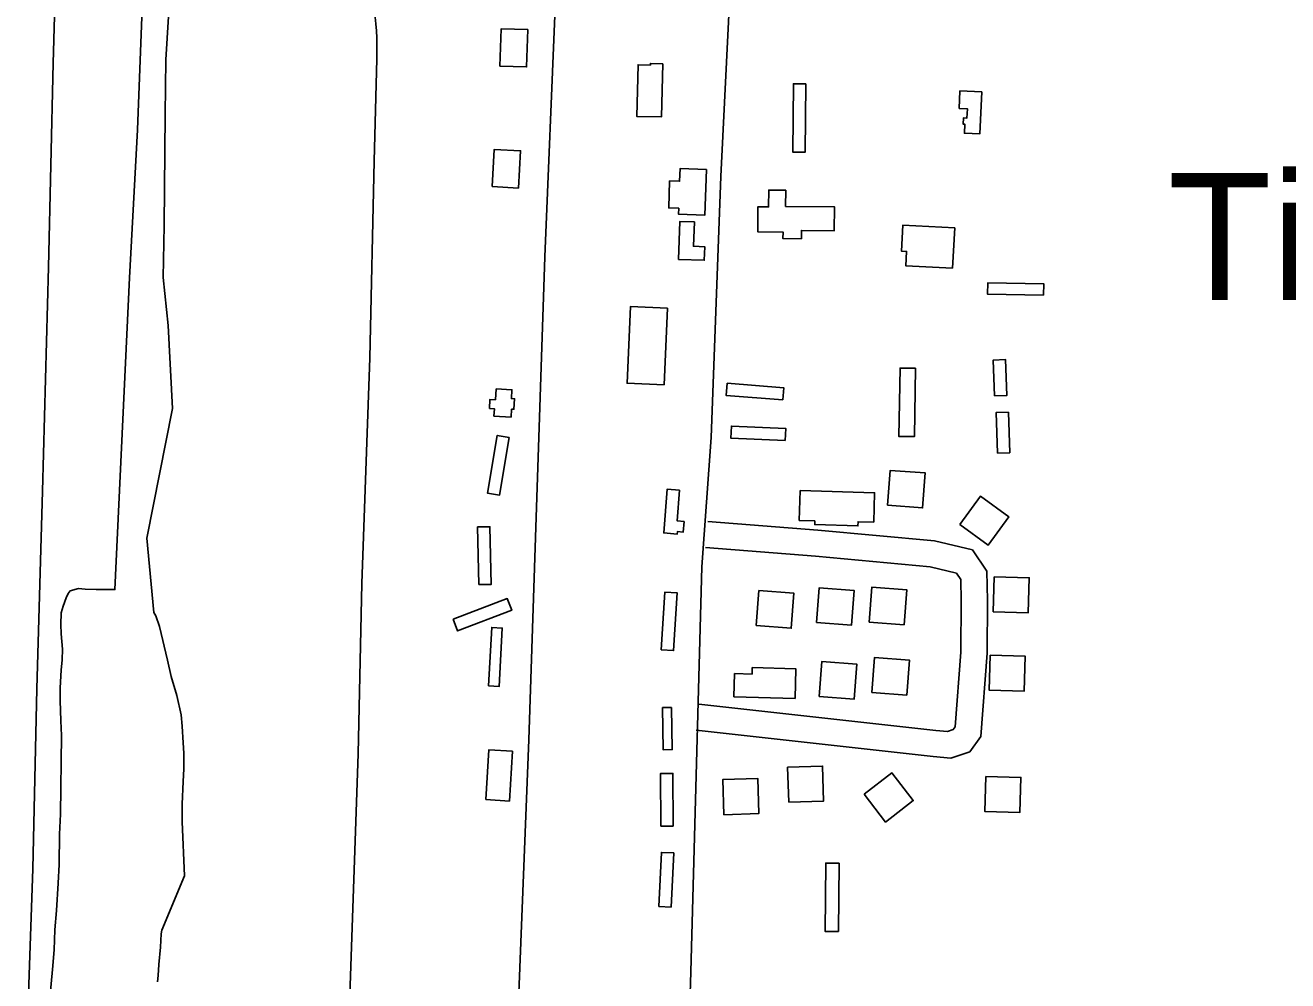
# Model space of a CAD drawing. Extents: x 3508733 to 3546731, y 546897 to 572481.
# Drawn here: x 3529899 to 3531340, y 559192 to 560283 of the extents above; entities that cross this region are included whole.
import ezdxf

# ---------------------------------------------------------------- set-up
doc = ezdxf.new("R2010")
doc.units = 0
for name, color, linetype in [('V-BLDG-OTLN', 7, 'Continuous'), ('V-DTCH-CNTR', 7, 'Continuous'), ('V-ROAD-CNTR', 7, 'Continuous'), ('V-SITE-VEGE', 7, 'Continuous'), ('V-TOPO-GNAM-IDEN', 7, 'Continuous')]:
    doc.layers.add(name, color=color, linetype=linetype)

msp = doc.modelspace()

# ---------------------------------------------------------------- linework, layer by layer
at = {"layer": 'V-BLDG-OTLN'}
for points in [[(3530441.1, 560236.3), (3530442.6, 560278.9), (3530472.9, 560277.9), (3530471.5, 560235.3)], [(3530626.9, 560239), (3530625.5, 560178.2), (3530597.3, 560178.8), (3530598.7, 560237.8), (3530612.8, 560237.4), (3530612.8, 560239.3)], [(3530790.1, 560215.9), (3530789.3, 560137.9), (3530775.3, 560138), (3530776.1, 560216)], [(3530991, 560206.8), (3530988.9, 560158.9), (3530971.2, 560159.6), (3530971.7, 560170), (3530969.8, 560170.1), (3530970.1, 560177), (3530974.2, 560176.9), (3530974.7, 560187.6), (3530965.3, 560188), (3530966.2, 560207.9)], [(3530432.1, 560098.7), (3530434.5, 560141.2), (3530464.7, 560139.5), (3530462.2, 560096.9)], [(3530676.7, 560118.3), (3530675, 560066.1), (3530645, 560067), (3530645.2, 560073.9), (3530633.7, 560074.3), (3530634.7, 560105.1), (3530646.2, 560104.7), (3530646.7, 560119.3)], [(3530767.2, 560076.1), (3530823, 560075.5), (3530822.7, 560048.2), (3530785.3, 560048.6), (3530785.2, 560039.2), (3530764.1, 560039.4), (3530764.2, 560046.8), (3530735.3, 560047.1), (3530735.6, 560075.6), (3530747.7, 560075.5), (3530747.9, 560094.6), (3530767.4, 560094.4)], [(3530644.9, 560015.6), (3530646.5, 560058.9), (3530663, 560058.3), (3530662, 560030.5), (3530674.9, 560030), (3530674.3, 560014.6)], [(3530957.7, 560005.5), (3530904.3, 560008.3), (3530905.2, 560024.7), (3530899.4, 560025), (3530901, 560054.7), (3530960.2, 560051.5)], [(3531061.6, 559974.7), (3530997.7, 559975.7), (3530997.9, 559988.7), (3531061.8, 559987.7)], [(3530632.4, 559959.7), (3530628.5, 559872.4), (3530586.2, 559874.2), (3530590, 559961.6)], [(3531005.7, 559859.7), (3531019.7, 559860.2), (3531018.2, 559901.2), (3531004.2, 559900.6)], [(3530915.4, 559891.2), (3530914.1, 559813.2), (3530896.4, 559813.5), (3530897.8, 559891.5)], [(3530764, 559855.1), (3530765.1, 559869.1), (3530700.5, 559874.1), (3530699.4, 559860.1)], [(3530436.2, 559855.3), (3530436.8, 559867.7), (3530454.7, 559866.8), (3530454.1, 559856.6), (3530457.8, 559856.5), (3530457.1, 559844.4), (3530454.3, 559844.5), (3530453.8, 559835.6), (3530434.2, 559836.6), (3530434.7, 559845.1), (3530429.2, 559845.4), (3530429.7, 559855.6)], [(3531009, 559794.4), (3531023, 559794.8), (3531021.5, 559841.1), (3531007.5, 559840.7)], [(3530451.6, 559812.2), (3530440.4, 559746.3), (3530427, 559748.5), (3530438.1, 559814.5)], [(3530766.7, 559808.6), (3530767.3, 559822.6), (3530705.4, 559825.3), (3530704.8, 559811.3)], [(3530883.6, 559734.8), (3530923.5, 559731.8), (3530926.5, 559771.7), (3530886.6, 559774.7)], [(3530646.1, 559752), (3530643.4, 559716.9), (3530651.2, 559716.2), (3530650.3, 559704.3), (3530643.7, 559704.8), (3530643.5, 559702), (3530628, 559703.2), (3530631.8, 559753.1)], [(3530783.9, 559751.8), (3530868.8, 559749.2), (3530867.8, 559715.6), (3530849.8, 559716.1), (3530849.7, 559711.2), (3530800.4, 559712.7), (3530800.5, 559717), (3530782.8, 559717.6)], [(3530966, 559712.8), (3530998.4, 559689.3), (3531021.9, 559721.7), (3530989.5, 559745.2)], [(3530417, 559644.2), (3530415.6, 559710.1), (3530429.7, 559710.3), (3530431.1, 559644.5)], [(3530802.4, 559600.9), (3530842.3, 559597.8), (3530845.3, 559637.7), (3530805.5, 559640.7)], [(3530862.5, 559601.5), (3530902.4, 559598.5), (3530905.5, 559638.4), (3530865.6, 559641.4)], [(3531005.3, 559653.2), (3531004.2, 559613.2), (3531044.2, 559612.1), (3531045.3, 559652.1)], [(3530387.7, 559604.7), (3530449.4, 559628.3), (3530454.5, 559615), (3530392.8, 559591.4)], [(3530625.2, 559569.8), (3530639.2, 559568.9), (3530643.4, 559634.8), (3530629.4, 559635.7)], [(3530733.7, 559597.5), (3530773.6, 559594.5), (3530776.6, 559634.3), (3530736.7, 559637.4)], [(3530428.2, 559528.7), (3530431.7, 559595.3), (3530443.8, 559594.7), (3530440.3, 559528.1)], [(3530805.6, 559516.6), (3530845.5, 559513.5), (3530848.5, 559553.4), (3530808.6, 559556.5)], [(3530865.6, 559521.1), (3530905.5, 559518.1), (3530908.5, 559558), (3530868.6, 559561)], [(3531000.6, 559563.8), (3530999.5, 559523.8), (3531039.5, 559522.7), (3531040.6, 559562.7)], [(3530777.9, 559514.4), (3530708.2, 559516.3), (3530708.9, 559542.7), (3530728.9, 559542.2), (3530729.1, 559549.5), (3530778.8, 559548.2)], [(3530637.1, 559504.1), (3530637.8, 559456), (3530627.4, 559455.8), (3530626.7, 559503.9)], [(3530425.1, 559398.8), (3530428.5, 559455.7), (3530455.4, 559454.1), (3530452, 559397.2)], [(3530770.7, 559395.8), (3530810.6, 559397.1), (3530809.4, 559437.1), (3530769.4, 559435.8)], [(3530624.7, 559368.5), (3530638.7, 559368.6), (3530638.5, 559428.7), (3530624.5, 559428.7)], [(3530696.7, 559381.6), (3530736.6, 559382.9), (3530735.4, 559422.9), (3530695.4, 559421.6)], [(3530856.8, 559404.9), (3530881.2, 559373.2), (3530912.9, 559397.6), (3530888.5, 559429.3)], [(3530995.8, 559425.2), (3530994.6, 559385.2), (3531034.6, 559384.1), (3531035.7, 559424.1)], [(3530622.6, 559276.7), (3530636.5, 559276), (3530639.4, 559337.9), (3530625.5, 559338.6)], [(3530828.2, 559326.2), (3530827.4, 559248.3), (3530812.2, 559248.4), (3530813, 559326.4)]]:
    msp.add_lwpolyline(points, close=True, dxfattribs=at)
at = {"layer": 'V-DTCH-CNTR'}
for points in [[(3529899.3, 559066.7), (3529908, 559319.9), (3529912.3, 559525.3), (3529918.8, 559751), (3529925.7, 560006.5), (3529931.1, 560239.5), (3529939.3, 560521.8), (3529945.6, 560722.2), (3529952.3, 560934.1), (3529960.7, 561154.4), (3529967.3, 561353.3)], [(3530292.1, 560368.4), (3530296, 560307.9), (3530297.4, 560300.1), (3530298.5, 560292.2), (3530299.4, 560284.3), (3530300, 560276.4), (3530300.4, 560268.5), (3530300.6, 560260.6), (3530300.6, 560252.7), (3530300.4, 560244.7), (3530297.7, 560127.7), (3530292.7, 559903.1), (3530283.6, 559645.7), (3530279.3, 559451), (3530269.5, 559164.5)]]:
    msp.add_lwpolyline(points, dxfattribs=at)
at = {"layer": 'V-ROAD-CNTR'}
for points in [[(3530559.4, 561985.5), (3530547.6, 561792.3), (3530535.1, 561388.4), (3530534, 561215.2), (3530518.9, 560778.5), (3530508.5, 560571.1), (3530504.1, 560303.2), (3530492.2, 560018.4), (3530481.7, 559698), (3530473.9, 559467.1), (3530461.8, 559158.8), (3530445.6, 558873.6)], [(3530757.4, 561959.2), (3530739.3, 561519.7), (3530728.1, 561264.8), (3530719.9, 560873.1), (3530708.5, 560417.6), (3530693.2, 560110.3), (3530682.3, 559812.2), (3530671.6, 559664.4), (3530658.8, 559202.3), (3530646.6, 558789.6)], [(3530665, 559477.9), (3530935.6, 559447.9), (3530955.6, 559446.1), (3530977.3, 559453.5), (3530989.9, 559471), (3530997.2, 559566.1), (3530997.6, 559626.1), (3530996.9, 559659.5), (3530980.4, 559683.8), (3530937.2, 559694.1), (3530803.9, 559706.5), (3530678.2, 559716.4)], [(3530668.3, 559507.7), (3530938.6, 559477.8), (3530951.9, 559476.6), (3530958.6, 559478.9), (3530960.6, 559481.7), (3530967.2, 559567.3), (3530967.6, 559625.9), (3530967.1, 559650), (3530962.2, 559657.3), (3530932.3, 559664.4), (3530801.3, 559676.6), (3530675.8, 559686.5)]]:
    msp.add_lwpolyline(points, dxfattribs=at)
at = {"layer": 'V-SITE-VEGE'}
for points in [[(3530035.5, 560497.2), (3530037.5, 560555.4), (3530036.7, 560678.1), (3530033.6, 560706.9), (3530038.5, 560724.7), (3530046.4, 560751.3), (3530050.1, 560784.9), (3530055.8, 560806.7), (3530061.4, 560814.9), (3530072.3, 560814.1), (3530079.2, 560809.9), (3530082.5, 560798.9), (3530087.7, 560772.1), (3530085, 560711.9), (3530080.5, 560602.3), (3530075.7, 560469.4), (3530069.7, 560349.5), (3530062.9, 560292.7), (3530059.7, 560243.4), (3530059.1, 560181.1), (3530057.8, 560054.3), (3530056.5, 559994.7)], [(3529927.4, 559172.1), (3529930.4, 559204.7), (3529932.2, 559227.4), (3529933.1, 559250.1), (3529935, 559272.2), (3529936.9, 559303.5), (3529937.8, 559324.9), (3529938.5, 559359.2), (3529939.4, 559382.2), (3529940.5, 559471.8), (3529939.7, 559488.8), (3529939, 559512.1), (3529939.2, 559526.5), (3529940.4, 559546.4), (3529941.5, 559558.5), (3529941.6, 559570.4), (3529940.2, 559588), (3529939.7, 559598.6), (3529940.1, 559612), (3529942.5, 559619.6), (3529946.1, 559629.2), (3529948.1, 559634), (3529950.7, 559637.1), (3529960, 559639.9), (3529967.7, 559639.2), (3529980.1, 559638.7), (3530001.7, 559638.5), (3530018.1, 559994.4), (3530027.4, 560163.6), (3530034.9, 560362.2)], [(3530056.5, 559994.7), (3530062.4, 559939.9), (3530067.2, 559845.3), (3530038.1, 559697.4), (3530046, 559612.5), (3530048.3, 559608.5), (3530052.6, 559596.3), (3530061.8, 559558.1), (3530066, 559539.5), (3530072.2, 559517.7), (3530077.4, 559495.5), (3530078.5, 559482.7), (3530079.6, 559463.8), (3530080.1, 559452), (3530080.2, 559434), (3530079.7, 559419.3), (3530078.5, 559393.7), (3530078.2, 559373.3), (3530081, 559311.8), (3530055.1, 559249.7), (3530054.4, 559245.5), (3530053.6, 559230.5), (3530051.7, 559210.7), (3530050.9, 559197.9), (3530050.2, 559190.8)]]:
    msp.add_lwpolyline(points, dxfattribs=at)

# ---------------------------------------------------------------- texts
at = {"layer": 'V-TOPO-GNAM-IDEN'}
msp.add_text('Tigerville', height=145, dxfattribs=at).set_placement((3531203.5, 559969))

doc.saveas('drawing.dxf')
